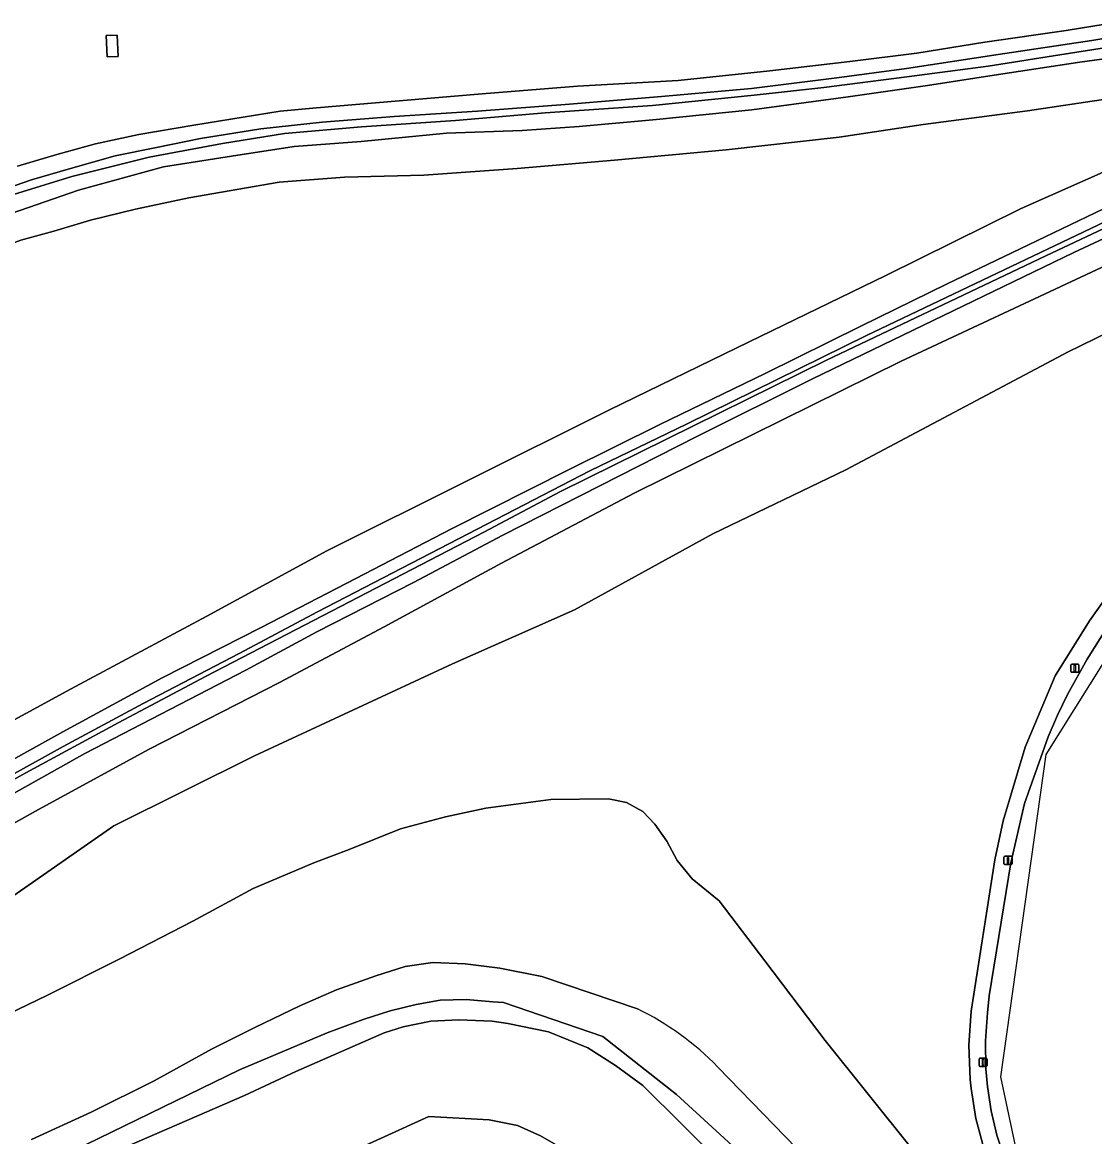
# Model space of a CAD drawing. Extents: x 157767 to 159172, y 387839 to 389425.
# Drawn here: x 158352.2 to 158483.7, y 389084.3 to 389220.9 of the extents above; entities that cross this region are included whole.
import ezdxf

# ---------------------------------------------------------------- set-up
doc = ezdxf.new("R2010")
doc.units = 0
for name, color, linetype in [('IMGEO_Berm_groen', 7, 'Continuous'), ('IMGEO_Fietspad_gesloten', 7, 'Continuous'), ('IMGEO_Grasland_overig', 7, 'Continuous'), ('IMGEO_Groenvoorziening', 7, 'Continuous'), ('IMGEO_Lichtmast', 7, 'Continuous'), ('IMGEO_Loofbos', 7, 'Continuous'), ('IMGEO_Oever', 7, 'Continuous'), ('IMGEO_Struiken', 7, 'Continuous'), ('IMGEO_Terreindeel_gesloten', 7, 'Continuous'), ('IMGEO_Waterloop', 7, 'Continuous')]:
    doc.layers.add(name, color=color, linetype=linetype)

msp = doc.modelspace()

# ---------------------------------------------------------------- linework, layer by layer
at = {"layer": 'IMGEO_Berm_groen'}
msp.add_lwpolyline([(158351.63, 389203.28), (158356.45, 389204.71), (158361.21, 389206.01), (158366.5, 389207.17), (158373.24, 389208.32), (158383.85, 389210.04), (158388.3, 389210.42), (158395.55, 389211.04), (158408.62, 389212.13), (158420.31, 389213.09), (158432.67, 389213.79), (158443.9, 389214.95), (158453.71, 389216.12), (158461.92, 389217.12), (158470.27, 389218.47), (158480.22, 389219.93), (158486.51, 389220.92)], dxfattribs=at)
msp.add_lwpolyline([(158362.61, 389216.69), (158362.5, 389219.3), (158363.87, 389219.35), (158363.97, 389216.74)], close=True, dxfattribs=at)
at = {"layer": 'IMGEO_Fietspad_gesloten'}
for points in [[(158484.27, 389065.17), (158474.59, 389080.47), (158472.23, 389091.61), (158476.36, 389120.96), (158477.79, 389131.16), (158493.64, 389156.44)], [(158485.52, 389147.11), (158482.81, 389142.84), (158480.41, 389138.52), (158479.19, 389135.98), (158478.03, 389133.3), (158475.13, 389125.13), (158473.45, 389117.86), (158470.81, 389101.56), (158470.58, 389099.47), (158470.33, 389096.05), (158470.39, 389092.62), (158470.58, 389090.46), (158471.03, 389087.44), (158471.74, 389084.48), (158472.72, 389081.59), (158473.79, 389079.13), (158480.39, 389068.57), (158486.14, 389060.61)]]:
    msp.add_lwpolyline(points, dxfattribs=at)
at = {"layer": 'IMGEO_Grasland_overig'}
for points in [[(158486.51, 389220.92), (158480.22, 389219.93), (158470.27, 389218.47), (158461.92, 389217.12), (158453.71, 389216.12), (158443.9, 389214.95), (158432.67, 389213.79), (158420.31, 389213.09), (158408.62, 389212.13), (158395.55, 389211.04), (158388.3, 389210.42), (158383.85, 389210.04), (158373.24, 389208.32), (158366.5, 389207.17), (158361.21, 389206.01), (158356.45, 389204.71), (158351.63, 389203.28)], [(158486.55, 389219.23), (158483.38, 389218.68), (158471.89, 389216.98), (158460.67, 389215.25), (158452.11, 389214.11), (158441.66, 389212.79), (158430.59, 389211.81), (158419.34, 389210.89), (158408.06, 389210.02), (158397.83, 389209.38), (158389, 389208.67), (158381.47, 389207.87), (158374.09, 389206.68), (158368.67, 389205.57), (158363.59, 389204.54), (158358.14, 389203.01), (158353.35, 389201.62), (158347.55, 389199.58)], [(158347.55, 389199.58), (158353.35, 389201.62), (158358.14, 389203.01), (158363.59, 389204.54), (158368.67, 389205.57), (158374.09, 389206.68), (158381.47, 389207.87), (158389, 389208.67), (158397.83, 389209.38), (158408.06, 389210.02), (158419.34, 389210.89), (158430.59, 389211.81), (158441.66, 389212.79), (158452.11, 389214.11), (158460.67, 389215.25), (158471.89, 389216.98), (158483.38, 389218.68), (158486.55, 389219.23)], [(158351.15, 389199.8), (158358.3, 389202.03), (158367.76, 389204.38), (158376.78, 389206.07), (158384.39, 389207.3), (158393.8, 389208.12), (158405.35, 389208.86), (158416.34, 389209.82), (158429.49, 389210.73), (158441.96, 389212), (158450.52, 389212.94), (158460.69, 389214.23), (158470.66, 389215.53), (158479.45, 389216.94), (158487.02, 389218.11)], [(158487.02, 389218.11), (158479.45, 389216.94), (158470.66, 389215.53), (158460.69, 389214.23), (158450.52, 389212.94), (158441.96, 389212), (158429.49, 389210.73), (158416.34, 389209.82), (158405.35, 389208.86), (158393.8, 389208.12), (158384.39, 389207.3), (158376.78, 389206.07), (158367.76, 389204.38), (158358.3, 389202.03), (158351.15, 389199.8)], [(158487.6, 389216.82), (158481.91, 389216.02), (158471.93, 389214.51), (158463.24, 389213.15), (158453.48, 389211.76), (158441.68, 389210.19), (158429.98, 389209), (158420.5, 389208.15), (158413.54, 389207.65), (158404.23, 389207.31), (158393.79, 389206.32), (158385.54, 389205.69), (158377.87, 389204.51), (158369.52, 389203.18), (158359.11, 389200.35), (158348.83, 389196.79)], [(158348.83, 389196.79), (158359.11, 389200.35), (158369.52, 389203.18), (158377.87, 389204.51), (158385.54, 389205.69), (158393.79, 389206.32), (158404.23, 389207.31), (158413.54, 389207.65), (158420.5, 389208.15), (158429.98, 389209), (158441.68, 389210.19), (158453.48, 389211.76), (158463.24, 389213.15), (158471.93, 389214.51), (158481.91, 389216.02), (158487.6, 389216.82)], [(158277.65, 389150.76), (158289.28, 389158.67), (158297.47, 389163.48), (158312.18, 389172.79), (158322.18, 389178.64), (158329.76, 389183.1), (158337.24, 389187.15), (158343.74, 389190.66), (158348.45, 389192.91), (158352.05, 389194.19), (158356.1, 389195.32), (158360.59, 389196.66), (158366.11, 389198), (158372.63, 389199.39), (158383.71, 389201.31), (158391.72, 389201.92), (158401.48, 389202.17), (158412.89, 389202.99), (158424.83, 389204.01), (158438.52, 389205.27), (158452.41, 389206.82), (158462.71, 389208.38), (158475.49, 389210.08), (158485.36, 389211.55)], [(158489.47, 389204.64), (158474.72, 389198.07), (158458.11, 389189.86), (158441.36, 389181.73), (158424.22, 389173.4), (158406.84, 389164.74), (158389.55, 389156.13), (158374.85, 389148.09), (158358.12, 389139.15), (158341.19, 389129.95), (158323.71, 389120.53), (158304.3, 389109.48), (158292.51, 389102.43), (158281.89, 389097.01), (158274.3, 389092.39), (158259, 389083.68)], [(158262.44, 389080.25), (158269.31, 389084.45), (158272.83, 389086.6), (158283.64, 389092.77), (158285.15, 389093.84), (158289.38, 389096.29), (158302.62, 389103.68), (158314.88, 389110.6), (158326.51, 389117.04), (158336.74, 389122.59), (158346.93, 389128.24), (158357.19, 389133.94), (158369.36, 389140.53), (158381.51, 389146.73), (158393.11, 389152.72), (158404.85, 389158.83), (158419.27, 389166.09), (158430.42, 389171.6), (158443.34, 389177.85), (158455.04, 389183.68), (158465.63, 389188.86), (158475.63, 389193.65), (158484.83, 389198.03)]]:
    msp.add_lwpolyline(points, dxfattribs=at)
at = {"layer": 'IMGEO_Groenvoorziening'}
for points in [[(158337.45, 389121.16), (158357.24, 389132.14), (158367.03, 389137.4), (158378.8, 389143.51), (158388.43, 389148.65), (158421.83, 389165.94), (158433.77, 389171.68), (158455.75, 389182.5), (158493.99, 389200.74)], [(158494.14, 389200), (158477.73, 389192.3), (158450.85, 389179.49), (158418.24, 389163.37), (158408.83, 389158.41), (158374.76, 389140.76), (158363.96, 389135.02), (158352.65, 389128.9), (158342.23, 389123.14)], [(158280.35, 389088.29), (158285.9, 389087.68), (158285.36, 389089.97), (158286.95, 389090.73), (158296.35, 389095.94), (158310.03, 389103.85), (158321, 389109.78), (158329.28, 389114.49), (158349.55, 389125.47), (158359.9, 389131.27), (158379.64, 389141.47), (158388.32, 389146.2), (158400.18, 389152.23), (158411.14, 389158.02), (158434.93, 389170.13), (158449.11, 389177.22), (158481.19, 389192.68), (158494.73, 389199.02)], [(158484.83, 389198.03), (158475.63, 389193.65), (158465.63, 389188.86), (158455.04, 389183.68), (158443.34, 389177.85), (158430.42, 389171.6), (158419.27, 389166.09), (158404.85, 389158.83), (158393.11, 389152.72), (158381.51, 389146.73), (158369.36, 389140.53), (158357.19, 389133.94), (158346.93, 389128.24), (158336.74, 389122.59), (158326.51, 389117.04), (158314.88, 389110.6), (158302.62, 389103.68), (158289.38, 389096.29), (158285.15, 389093.84), (158283.64, 389092.77)], [(158494.73, 389199.02), (158481.19, 389192.68), (158449.11, 389177.22), (158434.93, 389170.13), (158411.14, 389158.02), (158400.18, 389152.23), (158388.32, 389146.2), (158379.64, 389141.47), (158359.9, 389131.27), (158349.55, 389125.47), (158329.28, 389114.49), (158321, 389109.78), (158310.03, 389103.85), (158296.35, 389095.94), (158286.95, 389090.73), (158285.36, 389089.97), (158285.9, 389087.68), (158288.87, 389087.76), (158291.24, 389087.38), (158294.65, 389085.51), (158303.12, 389081.8)], [(158308.32, 389083.72), (158305.71, 389085.78), (158304.5, 389087.09), (158303.85, 389088.72), (158303.65, 389090.47), (158303.95, 389092.43), (158304.71, 389094.25), (158306.3, 389096.32), (158311.25, 389100.04), (158317.29, 389103.77), (158327.27, 389109.21), (158340.52, 389116.77), (158354.21, 389124.4), (158367.78, 389131.78), (158383.75, 389139.97), (158396.59, 389146.79), (158410.97, 389154.59), (158427.24, 389163.17), (158460.02, 389179.38), (158496.54, 389196.46)], [(158487.42, 389153.63), (158483.08, 389147.55), (158478.88, 389140.78), (158475.21, 389132.03), (158472.51, 389123.03), (158471.48, 389118.23), (158468.58, 389099.68), (158468.31, 389095.49), (158468.48, 389091.31), (158468.6, 389090.21), (158469.17, 389086.52), (158470.14, 389082.87), (158471.78, 389078.57), (158478.73, 389067.45), (158498.23, 389040.38)], [(158486.14, 389060.61), (158480.39, 389068.57), (158473.79, 389079.13), (158472.72, 389081.59), (158471.74, 389084.48), (158471.03, 389087.44), (158470.58, 389090.46), (158470.39, 389092.62), (158470.33, 389096.05), (158470.58, 389099.47), (158470.81, 389101.56), (158473.45, 389117.86), (158475.13, 389125.13), (158478.03, 389133.3), (158479.19, 389135.98), (158480.41, 389138.52), (158482.81, 389142.84), (158485.52, 389147.11)], [(158427.67, 389099.95), (158415.93, 389103.91), (158410.79, 389104.95), (158406.55, 389105.48), (158402.57, 389105.63), (158399.18, 389105.14), (158395.57, 389104), (158390.74, 389102.28), (158386.25, 389100.31), (158380.75, 389097.69), (158375.41, 389095.02), (158368.39, 389091.13), (158360.67, 389087.31), (158353.34, 389083.93)], [(158358.44, 389082.57), (158378.87, 389092.5), (158389.59, 389097.01), (158394.01, 389098.65), (158397.35, 389099.73), (158400.54, 389100.51), (158403.47, 389101.03), (158406.64, 389101.1), (158409.92, 389100.82), (158411.22, 389100.75), (158423.42, 389096.58), (158432.46, 389089.47), (158442.19, 389080.54)], [(158495.52, 389034.26), (158483.45, 389046.07), (158470, 389058.74), (158466.02, 389062.67), (158447.17, 389082.86), (158437.51, 389092.82)]]:
    msp.add_lwpolyline(points, dxfattribs=at)
msp.add_arc((158412.14, 389068.13), 35.41, 44.2174, 63.9885, dxfattribs=at)
at = {"layer": 'IMGEO_Lichtmast'}
for p, q in [((158480.81, 389141.32), (158480.81, 389142.12)), ((158480.81, 389142.12), (158480.81, 389141.32)), ((158480.91, 389142.22), (158481.7, 389142.22)), ((158481.7, 389142.22), (158480.91, 389142.22)), ((158481.8, 389142.12), (158481.8, 389141.32)), ((158481.8, 389141.32), (158481.8, 389142.12)), ((158481.7, 389141.22), (158480.91, 389141.22)), ((158480.91, 389141.22), (158481.7, 389141.22)), ((158472.61, 389117.76), (158472.61, 389118.56)), ((158472.61, 389118.56), (158472.61, 389117.76)), ((158472.71, 389118.66), (158473.5, 389118.66)), ((158473.5, 389118.66), (158472.71, 389118.66)), ((158473.5, 389117.66), (158472.71, 389117.66)), ((158472.71, 389117.66), (158473.5, 389117.66)), ((158473.6, 389118.56), (158473.6, 389117.76)), ((158473.6, 389117.76), (158473.6, 389118.56)), ((158469.55, 389093.01), (158469.55, 389093.81)), ((158469.55, 389093.81), (158469.55, 389093.01)), ((158469.65, 389093.91), (158470.44, 389093.91)), ((158470.44, 389093.91), (158469.65, 389093.91)), ((158470.44, 389092.91), (158469.65, 389092.91)), ((158469.65, 389092.91), (158470.44, 389092.91)), ((158470.54, 389093.81), (158470.54, 389093.01)), ((158470.54, 389093.01), (158470.54, 389093.81))]:
    msp.add_line(p, q, dxfattribs=at)
for points in [[(158481.23, 389142.09), (158481.38, 389142.09), (158481.38, 389141.34), (158481.23, 389141.34), (158481.23, 389142.09)], [(158473.03, 389118.53), (158473.18, 389118.53), (158473.18, 389117.78), (158473.03, 389117.78), (158473.03, 389118.53)], [(158469.97, 389093.78), (158470.12, 389093.78), (158470.12, 389093.03), (158469.97, 389093.03), (158469.97, 389093.78)]]:
    msp.add_lwpolyline(points, dxfattribs=at)
for centre, start, end in [((158480.91, 389142.12), 90, 180), ((158480.91, 389142.12), 90, 180), ((158481.7, 389142.12), 0, 90), ((158481.7, 389142.12), 360, 90), ((158480.91, 389141.32), 180, 270), ((158480.91, 389141.32), 180, 270), ((158481.7, 389141.32), 270, 0), ((158481.7, 389141.32), 270, 0), ((158472.71, 389118.56), 90, 180), ((158472.71, 389118.56), 90, 180), ((158472.71, 389117.76), 180, 270), ((158472.71, 389117.76), 180, 270), ((158473.5, 389118.56), 0, 90), ((158473.5, 389118.56), 360, 90), ((158473.5, 389117.76), 270, 0), ((158473.5, 389117.76), 270, 0), ((158469.65, 389093.81), 90, 180), ((158469.65, 389093.81), 90, 180), ((158469.65, 389093.01), 180, 270), ((158469.65, 389093.01), 180, 270), ((158470.44, 389093.81), 0, 90), ((158470.44, 389093.81), 360, 90), ((158470.44, 389093.01), 270, 0), ((158470.44, 389093.01), 270, 0)]:
    msp.add_arc(centre, 0.1, start, end, dxfattribs=at)
at = {"layer": 'IMGEO_Loofbos'}
for points in [[(158496.54, 389196.46), (158460.02, 389179.38), (158427.24, 389163.17), (158410.97, 389154.59), (158396.59, 389146.79), (158383.75, 389139.97), (158367.78, 389131.78), (158354.21, 389124.4), (158340.52, 389116.77), (158327.27, 389109.21), (158317.29, 389103.77), (158311.25, 389100.04), (158306.3, 389096.32), (158304.71, 389094.25), (158303.95, 389092.43), (158303.65, 389090.47), (158303.85, 389088.72), (158304.5, 389087.09), (158305.71, 389085.78), (158308.32, 389083.72)], [(158347.93, 389111.62), (158363.43, 389122.39), (158380.68, 389130.98), (158404.97, 389142.27), (158419.93, 389148.9), (158436.89, 389158.19), (158453.23, 389166.03), (158480.46, 389180.52), (158481.98, 389181.26), (158499.87, 389190)], [(158499.87, 389190), (158481.98, 389181.26), (158480.46, 389180.52), (158453.23, 389166.03), (158436.89, 389158.19), (158419.93, 389148.9), (158404.97, 389142.27), (158380.68, 389130.98), (158363.43, 389122.39), (158347.93, 389111.62)], [(158498.23, 389040.38), (158478.73, 389067.45), (158471.78, 389078.57), (158470.14, 389082.87), (158469.17, 389086.52), (158468.6, 389090.21), (158468.48, 389091.31), (158468.31, 389095.49), (158468.58, 389099.68), (158471.48, 389118.23), (158472.51, 389123.03), (158475.21, 389132.03), (158478.88, 389140.78), (158483.08, 389147.55), (158487.42, 389153.63)], [(158477.03, 389063.16), (158450.66, 389096.1), (158443.27, 389105.85), (158437.66, 389113.22), (158434.36, 389115.92), (158432.53, 389118.15), (158431.27, 389120.5), (158429.81, 389122.6), (158428.3, 389124.17), (158426.33, 389125.24), (158424.1, 389125.72), (158417.05, 389125.61), (158409.08, 389124.55), (158404.1, 389123.51), (158398.61, 389122.05), (158392.32, 389119.49), (158387.98, 389117.85), (158380.55, 389114.71), (158373.14, 389110.72), (158364.11, 389106.05), (158355.33, 389101.62), (158338.6, 389093.58)], [(158338.6, 389093.58), (158355.33, 389101.62), (158364.11, 389106.05), (158373.14, 389110.72), (158380.55, 389114.71), (158387.98, 389117.85), (158392.32, 389119.49), (158398.61, 389122.05), (158404.1, 389123.51), (158409.08, 389124.55), (158417.05, 389125.61), (158424.1, 389125.72), (158426.33, 389125.24), (158428.3, 389124.17), (158429.81, 389122.6), (158431.27, 389120.5), (158432.53, 389118.15), (158434.36, 389115.92), (158437.66, 389113.22), (158443.27, 389105.85), (158450.66, 389096.1), (158477.03, 389063.16)], [(158353.34, 389083.93), (158360.67, 389087.31), (158368.39, 389091.13), (158375.41, 389095.02), (158380.75, 389097.69), (158386.25, 389100.31), (158390.74, 389102.28), (158395.57, 389104), (158399.18, 389105.14), (158402.57, 389105.63), (158406.55, 389105.48), (158410.79, 389104.95), (158415.93, 389103.91), (158427.67, 389099.95)], [(158437.51, 389092.82), (158447.17, 389082.86), (158466.02, 389062.67), (158470, 389058.74), (158483.45, 389046.07), (158495.52, 389034.26)]]:
    msp.add_lwpolyline(points, dxfattribs=at)
msp.add_arc((158412.14, 389068.13), 35.41, 44.2174, 63.9885, dxfattribs=at)
at = {"layer": 'IMGEO_Oever'}
for points in [[(158442.19, 389080.54), (158432.46, 389089.47), (158423.42, 389096.58), (158411.22, 389100.75), (158409.92, 389100.82), (158406.64, 389101.1), (158403.47, 389101.03), (158400.54, 389100.51), (158397.35, 389099.73), (158394.01, 389098.65), (158389.59, 389097.01), (158378.87, 389092.5), (158358.44, 389082.57)], [(158360.42, 389081.07), (158379.45, 389089.35), (158385.76, 389092.28), (158396.61, 389097.02), (158398.91, 389097.76), (158402.33, 389098.45), (158405.74, 389098.63), (158409.84, 389098.47), (158411.75, 389098.18), (158416.74, 389097.16), (158421.58, 389095.18), (158424.97, 389093.01), (158428.32, 389090.56), (158442.76, 389076.27)], [(158419.04, 389082.53), (158415.78, 389084.4), (158412.94, 389085.67), (158409.48, 389086.34), (158402.06, 389086.75), (158365.08, 389069.92)]]:
    msp.add_lwpolyline(points, dxfattribs=at)
at = {"layer": 'IMGEO_Struiken'}
for points in [[(158485.36, 389211.55), (158475.49, 389210.08), (158462.71, 389208.38), (158452.41, 389206.82), (158438.52, 389205.27), (158424.83, 389204.01), (158412.89, 389202.99), (158401.48, 389202.17), (158391.72, 389201.92), (158383.71, 389201.31), (158372.63, 389199.39), (158366.11, 389198), (158360.59, 389196.66), (158356.1, 389195.32), (158352.05, 389194.19), (158348.45, 389192.91), (158343.74, 389190.66), (158337.24, 389187.15), (158329.76, 389183.1), (158322.18, 389178.64), (158312.18, 389172.79), (158297.47, 389163.48), (158289.28, 389158.67), (158277.65, 389150.76)], [(158259, 389083.68), (158274.3, 389092.39), (158281.89, 389097.01), (158292.51, 389102.43), (158304.3, 389109.48), (158323.71, 389120.53), (158341.19, 389129.95), (158358.12, 389139.15), (158374.85, 389148.09), (158389.55, 389156.13), (158406.84, 389164.74), (158424.22, 389173.4), (158441.36, 389181.73), (158458.11, 389189.86), (158474.72, 389198.07), (158489.47, 389204.64)]]:
    msp.add_lwpolyline(points, dxfattribs=at)
at = {"layer": 'IMGEO_Terreindeel_gesloten'}
msp.add_lwpolyline([(158362.61, 389216.69), (158363.97, 389216.74), (158363.87, 389219.35), (158362.5, 389219.3)], close=True, dxfattribs=at)
at = {"layer": 'IMGEO_Waterloop'}
for points in [[(158493.99, 389200.74), (158455.75, 389182.5), (158433.77, 389171.68), (158421.83, 389165.94), (158388.43, 389148.65), (158378.8, 389143.51), (158367.03, 389137.4), (158357.24, 389132.14), (158337.45, 389121.16)], [(158342.23, 389123.14), (158352.65, 389128.9), (158363.96, 389135.02), (158374.76, 389140.76), (158408.83, 389158.41), (158418.24, 389163.37), (158450.85, 389179.49), (158477.73, 389192.3), (158494.14, 389200)], [(158442.76, 389076.27), (158428.32, 389090.56), (158424.97, 389093.01), (158421.58, 389095.18), (158416.74, 389097.16), (158411.75, 389098.18), (158409.84, 389098.47), (158405.74, 389098.63), (158402.33, 389098.45), (158398.91, 389097.76), (158396.61, 389097.02), (158385.76, 389092.28), (158379.45, 389089.35), (158360.42, 389081.07)], [(158365.08, 389069.92), (158402.06, 389086.75), (158409.48, 389086.34), (158412.94, 389085.67), (158415.78, 389084.4), (158419.04, 389082.53)]]:
    msp.add_lwpolyline(points, dxfattribs=at)

doc.saveas('drawing.dxf')
